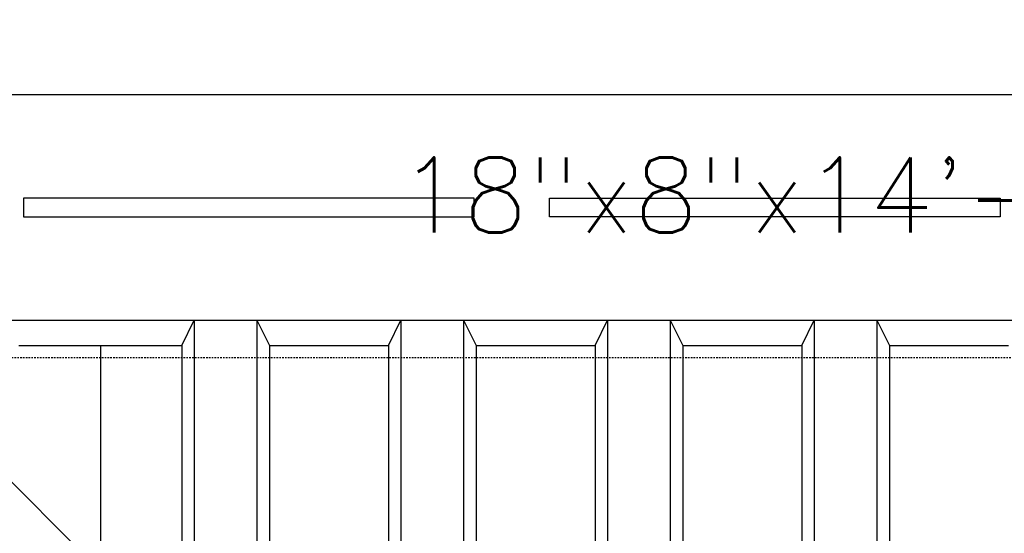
# Model space of a CAD drawing. Extents: x -169 to 6736, y -208 to 3022.
# Tile 658 of 673: x 6226 to 6305, y 1525 to 1566. Entities that reach past the tile are written whole.
import ezdxf
from ezdxf.enums import TextEntityAlignment as Align

# ---------------------------------------------------------------- set-up
doc = ezdxf.new("R2010")
doc.units = 0
doc.header["$MEASUREMENT"] = 0
doc.linetypes.add('HIDDEN3', pattern=[0.1875, 0.125, -0.0625])
for name, color, linetype in [('PIPING-PRODUCT-PREMIUM', 5, 'CONTINUOUS'), ('TANK-ANCHOR', 4, 'CONTINUOUS'), ('TANK-UST', 5, 'CONTINUOUS'), ('TANK-UST-RIB', 7, 'CONTINUOUS'), ('TEXT', 3, 'CONTINUOUS')]:
    doc.layers.add(name, color=color, linetype=linetype)
doc.styles.add('SIMPLEX', font='simplex')

msp = doc.modelspace()

# ---------------------------------------------------------------- linework, layer by layer
at = {"layer": 'PIPING-PRODUCT-PREMIUM'}
msp.add_line((6259.64602, 1495.02736), (6188.65499, 1566.01839), dxfattribs=at)
at = {"layer": 'TANK-ANCHOR'}
msp.add_lwpolyline([(6394.51007, 1560.01839), (6220.51007, 1560.01839), (6220.51007, 1542.01839), (6394.51007, 1542.01839)], close=True, dxfattribs=at)
at = {"layer": 'TANK-ANCHOR', "color": 7}
for points in [[(6262.51007, 1550.26839), (6262.51007, 1551.76839), (6226.51007, 1551.76839), (6226.51007, 1550.26839)], [(6268.51007, 1550.26839), (6268.51007, 1551.76839), (6304.51007, 1551.76839), (6304.51007, 1550.26839)]]:
    msp.add_lwpolyline(points, close=True, dxfattribs=at)
at = {"layer": 'TANK-UST'}
msp.add_lwpolyline([(6226.15422, 1540.01839), (6239.15422, 1540.01839), (6240.15422, 1542.01839), (6245.15422, 1542.01839), (6246.15422, 1540.01839), (6255.65422, 1540.01839), (6256.65422, 1542.01839), (6261.65422, 1542.01839), (6262.65422, 1540.01839), (6272.15422, 1540.01839), (6273.15422, 1542.01839), (6278.15422, 1542.01839), (6279.15422, 1540.01839), (6288.65422, 1540.01839), (6289.65422, 1542.01839), (6294.65422, 1542.01839), (6295.65422, 1540.01839), (6305.15422, 1540.01839)], dxfattribs=at)
at = {"layer": 'TANK-UST', "color": 2, "linetype": 'HIDDEN3'}
msp.add_lwpolyline([(5925.90422, 1539.01839), (5921.39167, 1539.01839, 0.9539575), (5921.39167, 1419.01839), (5925.90422, 1419.01839), (6021.15442, 1419.01839), (6120.17377, 1419.01839), (6345.17377, 1419.01839), (6349.66697, 1419.01839, 0.9539575), (6349.66697, 1539.01839), (6345.17377, 1539.01839), (6120.17377, 1539.01839), (6021.15442, 1539.01839)], format="xyb", close=True, dxfattribs=at)
at = {"layer": 'TANK-UST-RIB'}
for p, q in [((6240.15422, 1542.01839), (6240.15422, 1416.01839)), ((6245.15422, 1542.01839), (6245.15422, 1416.01839)), ((6256.65422, 1542.01839), (6256.65422, 1491.32872)), ((6261.65422, 1542.01839), (6261.65422, 1496.81032)), ((6273.15422, 1542.01839), (6273.15422, 1501.51972)), ((6278.15422, 1542.01839), (6278.15422, 1501.51972)), ((6289.65422, 1542.01839), (6289.65422, 1496.81032)), ((6294.65422, 1542.01839), (6294.65422, 1491.32872)), ((6232.65422, 1540.01839), (6232.65422, 1418.01839)), ((6239.15422, 1540.01839), (6239.15422, 1418.01839)), ((6246.15422, 1540.01839), (6246.15422, 1418.01839)), ((6255.65422, 1540.01839), (6255.65422, 1489.62695)), ((6262.65422, 1540.01839), (6262.65422, 1497.55359)), ((6272.15422, 1540.01839), (6272.15422, 1501.38599)), ((6279.15422, 1540.01839), (6279.15422, 1501.38599)), ((6288.65422, 1540.01839), (6288.65422, 1497.55359)), ((6295.65422, 1540.01839), (6295.65422, 1489.62695))]:
    msp.add_line(p, q, dxfattribs=at)

# ---------------------------------------------------------------- texts
at = {"layer": 'TEXT', "style": 'SIMPLEX'}
msp.add_text('18"x8"x14\'-6" DEADMAN', height=6, dxfattribs=at).set_placement((6307.51007, 1552.01839), align=Align.MIDDLE)

doc.saveas('drawing.dxf')
